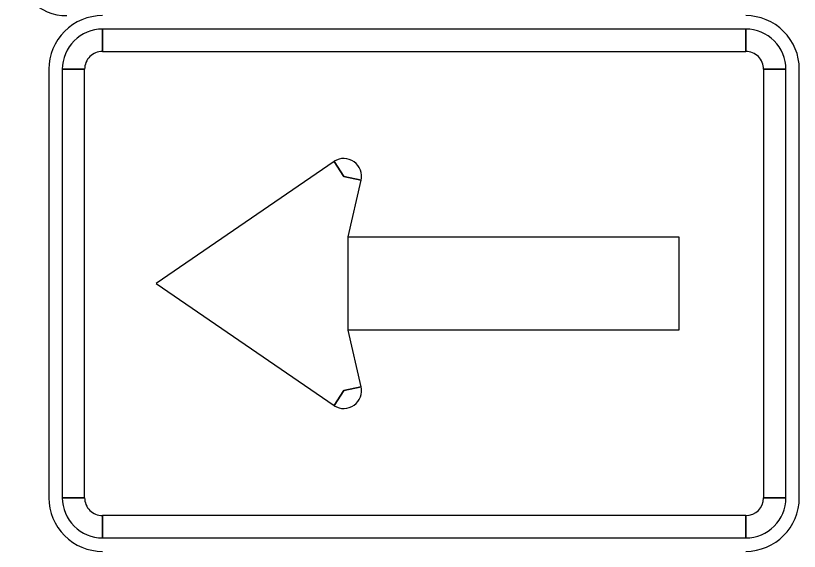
# Model space of a CAD drawing. Extents: x 10133 to 81668, y 5524 to 11018.
# Drawn here: x 30081.9 to 30177.8, y 9374.2 to 9439.8 of the extents above; entities that cross this region are included whole.
import ezdxf

# ---------------------------------------------------------------- set-up
doc = ezdxf.new("R2010")
doc.units = 0
doc.layers.add('DisPlatData', color=7, linetype='Continuous')
doc.layers.add('Level 6', color=7, linetype='Continuous')

msp = doc.modelspace()

# ---------------------------------------------------------------- linework, layer by layer
at = {"layer": 'DisPlatData'}
msp.add_arc((30088.113, 9446.078), 6.25, 179.99985, 270.00006, dxfattribs=at)
msp.add_arc((30088.113, 9446.078), 6.25, 179.99985, 270.00006, dxfattribs=at)
msp.add_arc((30088.113, 9446.078), 6.25, 179.99985, 270.00006, dxfattribs=at)
msp.add_arc((30088.113, 9446.078), 6.25, 179.99985, 270.00006, dxfattribs=at)
at = {"layer": 'Level 6'}
for p, q in [((30092.491, 9435.454), (30092.491, 9438.166)), ((30171.234, 9438.166), (30171.234, 9435.454)), ((30085.93, 9433.266), (30085.93, 9380.771)), ((30087.57, 9433.266), (30090.304, 9433.266)), ((30173.421, 9433.266), (30176.155, 9433.266)), ((30177.796, 9380.771), (30177.796, 9433.266)), ((30120.852, 9421.98), (30122.02, 9420.143)), ((30122.02, 9420.143), (30124.15, 9419.661)), ((30122.02, 9393.895), (30120.852, 9392.058)), ((30124.15, 9394.376), (30122.02, 9393.895)), ((30090.304, 9380.771), (30087.57, 9380.771)), ((30176.155, 9380.771), (30173.421, 9380.771)), ((30092.491, 9375.872), (30092.491, 9378.584)), ((30171.234, 9378.584), (30171.234, 9375.872))]:
    msp.add_line(p, q, dxfattribs=at)
for points in [[(30171.234, 9438.166), (30092.491, 9438.166), (30092.491, 9435.454), (30171.234, 9435.454), (30171.234, 9438.166)], [(30087.57, 9433.266), (30087.57, 9380.771), (30090.304, 9380.771), (30090.304, 9433.266), (30087.57, 9433.266)], [(30176.155, 9380.771), (30176.155, 9433.266), (30173.421, 9433.266), (30173.421, 9380.771), (30176.155, 9380.771)], [(30099.053, 9407.019), (30120.852, 9392.058), (30122.02, 9393.895), (30124.15, 9394.376), (30122.567, 9401.288), (30122.567, 9412.75), (30124.15, 9419.661), (30122.02, 9420.143), (30120.852, 9421.98), (30099.053, 9407.019)], [(30163.032, 9412.75), (30163.032, 9401.288), (30122.567, 9401.288), (30122.567, 9412.75), (30163.032, 9412.75)], [(30092.491, 9375.872), (30171.234, 9375.872), (30171.234, 9378.584), (30092.491, 9378.584), (30092.491, 9375.872)]]:
    msp.add_lwpolyline(points, close=True, dxfattribs=at)
for centre, radius, start, end in [((30092.491, 9433.266), 6.562, 90.00006, 180.00027), ((30171.234, 9433.266), 6.562, 359.99985, 90.00006), ((30092.491, 9433.266), 4.921, 90.00006, 180.00027), ((30171.234, 9433.266), 4.921, 359.99985, 90.00006), ((30092.491, 9433.266), 2.187, 90.00006, 180.00027), ((30171.234, 9433.266), 2.187, 359.99985, 90.00006), ((30122.02, 9420.143), 2.187, 347.04986, 122.27592), ((30122.02, 9393.895), 2.187, 237.72435, 12.95041), ((30092.491, 9380.771), 6.562, 180, 270.00021), ((30092.491, 9380.771), 4.921, 180, 270.00021), ((30092.491, 9380.771), 2.187, 180, 270.00021), ((30171.234, 9380.771), 6.562, 270.00021, 359.99985), ((30171.234, 9380.771), 4.921, 270.00021, 359.99985), ((30171.234, 9380.771), 2.187, 270.00021, 359.99985)]:
    msp.add_arc(centre, radius, start, end, dxfattribs=at)

doc.saveas('drawing.dxf')
